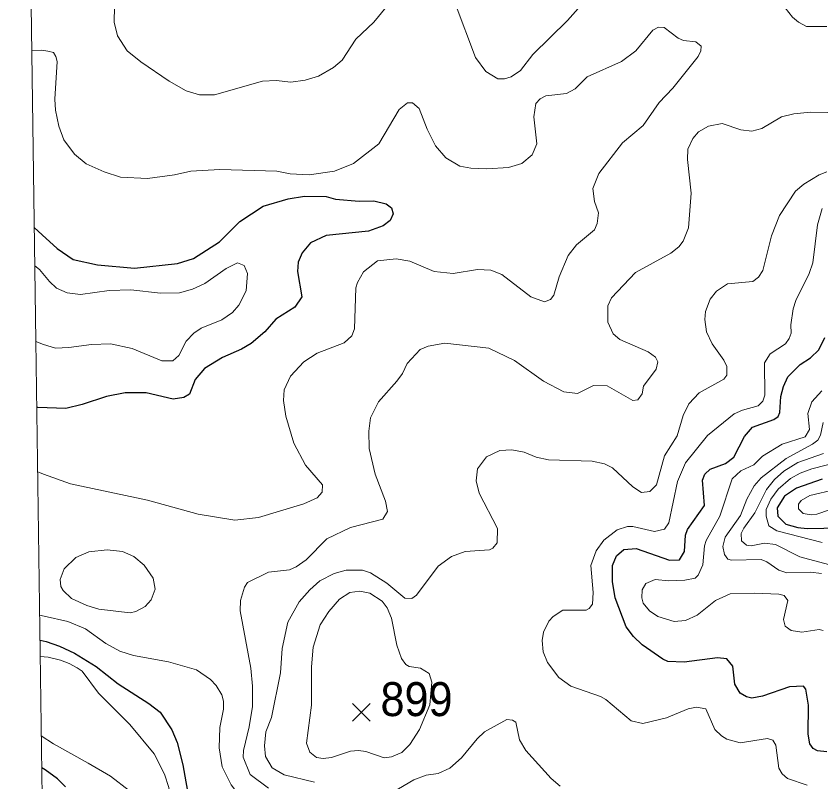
# Model space of a CAD drawing. Extents: x 265 to 291.4, y 7731.5 to 7759.6.
# Drawn here: x 265.242 to 267.136, y 7733.896 to 7735.699 of the extents above; entities that cross this region are included whole.
import ezdxf
from ezdxf.enums import TextEntityAlignment as Align

# ---------------------------------------------------------------- set-up
doc = ezdxf.new("R2010")
doc.units = 0
doc.header["$LTSCALE"] = 0.032
for name, color, linetype, lineweight in [('1', 7, 'Continuous', 25), ('2', 7, 'Continuous', 13), ('21', 7, 'Continuous', 25), ('61', 7, 'Continuous', 13), ('63', 7, 'Continuous', 25)]:
    doc.layers.add(name, color=color, linetype=linetype, lineweight=lineweight)

msp = doc.modelspace()

# ---------------------------------------------------------------- linework, layer by layer
at = {"layer": '1'}
for points in [[(265.2845, 7735.2011), (265.303, 7735.1842), (265.338, 7735.1516), (265.3762, 7735.1261), (265.4334, 7735.1134), (265.5201, 7735.1054), (265.6212, 7735.1166), (265.6594, 7735.1285), (265.7206, 7735.1675), (265.7683, 7735.2152), (265.8232, 7735.2518), (265.8821, 7735.2685), (265.9203, 7735.2749), (265.9712, 7735.2741), (265.9935, 7735.2677), (266.0491, 7735.2637), (266.0841, 7735.2645), (266.1128, 7735.2574), (266.1255, 7735.2478), (266.1295, 7735.2335), (266.1223, 7735.2176), (266.1056, 7735.2049), (266.0714, 7735.1929), (265.9712, 7735.1826), (265.9346, 7735.1651), (265.9147, 7735.142), (265.9059, 7735.1198), (265.9043, 7735.0975), (265.9139, 7735.0378), (265.898, 7735.0139), (265.8534, 7734.9853), (265.8272, 7734.9559), (265.7946, 7734.928), (265.7723, 7734.9145), (265.7278, 7734.8954), (265.6848, 7734.8692), (265.6633, 7734.843), (265.6498, 7734.8087), (265.6363, 7734.8008), (265.6116, 7734.7968), (265.548, 7734.8119), (265.4987, 7734.8119), (265.4541, 7734.8032), (265.3968, 7734.7841), (265.3587, 7734.7753), (265.2926, 7734.7777), (265.2903, 7734.7775)], [(266.6951, 7734.2376), (266.6775, 7734.2607), (266.6521, 7734.3291), (266.6457, 7734.3673), (266.6457, 7734.4054), (266.6553, 7734.4277), (266.672, 7734.4428), (266.7014, 7734.4452), (266.7794, 7734.4181), (266.8033, 7734.4189), (266.8152, 7734.438), (266.8176, 7734.477), (266.8223, 7734.4898), (266.8621, 7734.5462), (266.8573, 7734.6059), (266.8629, 7734.6202), (266.8756, 7734.6321), (266.9114, 7734.6456), (266.9313, 7734.66), (266.956, 7734.7093), (266.9751, 7734.7308), (267.0252, 7734.7491), (267.0355, 7734.7562), (267.0395, 7734.7658), (267.0419, 7734.8032), (267.0482, 7734.827), (267.0586, 7734.8493), (267.0872, 7734.8787), (267.1119, 7734.8946), (267.131, 7734.9129), (267.1453, 7734.9424)], [(267.139, 7734.6083), (267.0785, 7734.5876), (267.0506, 7734.5685), (267.0331, 7734.5407), (267.0347, 7734.5216), (267.0538, 7734.5025), (267.0817, 7734.4945), (267.104, 7734.4921), (267.1819, 7734.4937)], [(265.2979, 7734.2296), (265.3121, 7734.226), (265.3436, 7734.2154), (265.3793, 7734.1986), (265.4303, 7734.1676), (265.4819, 7734.1262), (265.5543, 7734.0801), (265.5806, 7734.0594), (265.6084, 7734.018), (265.6204, 7733.9886), (265.6339, 7733.9361), (265.6498, 7733.847)], [(266.9146, 7734.1851), (266.8924, 7734.1874), (266.8144, 7734.1779), (266.7762, 7734.1795), (266.7643, 7734.1843), (266.7157, 7734.2185), (266.6951, 7734.2376)], [(267.1501, 7733.9663), (267.1278, 7733.9687), (267.1183, 7733.9743), (267.1103, 7733.9854), (267.1063, 7734.0077), (267.1071, 7734.0761), (267.1007, 7734.1143), (267.0952, 7734.1214), (267.0626, 7734.1198), (266.999, 7734.0976), (266.9735, 7734.0928), (266.9608, 7734.096), (266.9464, 7734.1047), (266.9337, 7734.1254), (266.9289, 7734.1684), (266.9146, 7734.1851)], [(265.3578, 7733.8836), (265.3391, 7733.9026), (265.3101, 7733.9237), (265.302, 7733.9283)]]:
    msp.add_lwpolyline(points, dxfattribs=at)
at = {"layer": '2'}
for points in [[(266.1128, 7735.7203), (266.0841, 7735.6846), (266.0412, 7735.6448), (266.0094, 7735.5955), (265.9887, 7735.578), (265.9537, 7735.5581), (265.9219, 7735.5485), (265.8885, 7735.5438), (265.8535, 7735.5477), (265.8216, 7735.5462), (265.7087, 7735.5135), (265.6737, 7735.5135), (265.6419, 7735.5231), (265.6021, 7735.5462), (265.5353, 7735.5915), (265.5034, 7735.6177), (265.4804, 7735.6528), (265.4724, 7735.6846), (265.4748, 7735.7975)], [(266.571, 7735.7243), (266.5399, 7735.6885), (266.458, 7735.609), (266.4286, 7735.5708), (266.4071, 7735.5565), (266.3912, 7735.5517), (266.3753, 7735.5517), (266.3474, 7735.5684), (266.3228, 7735.6018), (266.2751, 7735.7291)], [(267.1501, 7735.675), (267.1024, 7735.675), (267.0833, 7735.6846), (267.069, 7735.6965), (267.0435, 7735.7299)], [(265.2924, 7734.6258), (265.3061, 7734.6201), (265.3698, 7734.5979), (265.5512, 7734.559), (265.6705, 7734.5263), (265.7564, 7734.512), (265.8121, 7734.5184), (265.9187, 7734.5502), (265.9505, 7734.5645), (265.9624, 7734.5781), (265.9632, 7734.5956), (265.9226, 7734.6417), (265.8956, 7734.6934), (265.8765, 7734.757), (265.8709, 7734.7936), (265.8725, 7734.8191), (265.8876, 7734.8509), (265.9187, 7734.8851), (265.9505, 7734.905), (266.0141, 7734.9296), (266.0316, 7734.9464), (266.038, 7734.9623), (266.0412, 7735.0593), (266.0452, 7735.0721), (266.0595, 7735.0967), (266.0921, 7735.123), (266.1366, 7735.1277), (266.1685, 7735.1222), (266.2257, 7735.0975), (266.2703, 7735.0927), (266.3276, 7735.1023), (266.3594, 7735.1007), (266.3848, 7735.0903), (266.4532, 7735.0378), (266.4851, 7735.0259), (266.4994, 7735.0315), (266.5073, 7735.0418), (266.5201, 7735.0848), (266.5415, 7735.1357), (266.5606, 7735.1603), (266.6028, 7735.1961), (266.6092, 7735.2105), (266.6123, 7735.2359), (266.6028, 7735.2622), (266.5996, 7735.2932), (266.6131, 7735.3282), (266.6688, 7735.4006), (266.7181, 7735.4419), (266.7555, 7735.496), (266.7873, 7735.5295), (266.847, 7735.6042), (266.8534, 7735.6178), (266.8542, 7735.6281), (266.8414, 7735.6384), (266.8128, 7735.6416), (266.8001, 7735.6472), (266.7675, 7735.6726), (266.7539, 7735.6734), (266.7404, 7735.6663), (266.7006, 7735.6178), (266.6664, 7735.5923), (266.5861, 7735.5565), (266.5574, 7735.5279), (266.5376, 7735.5167), (266.4883, 7735.5111), (266.4755, 7735.504), (266.4652, 7735.4937), (266.4604, 7735.4618), (266.4676, 7735.3982), (266.4564, 7735.3727), (266.4318, 7735.3521), (266.4007, 7735.3425), (266.3498, 7735.3393), (266.3117, 7735.3409), (266.2862, 7735.3457), (266.2536, 7735.3656), (266.2289, 7735.3934), (266.209, 7735.4332), (266.1907, 7735.4817), (266.1748, 7735.4952), (266.1629, 7735.4952), (266.143, 7735.4793), (266.0953, 7735.3982), (266.0356, 7735.3521), (265.9911, 7735.3338), (265.9314, 7735.325), (265.8869, 7735.3274), (265.855, 7735.3338), (265.7214, 7735.3377), (265.653, 7735.3338), (265.6148, 7735.325), (265.5512, 7735.3171), (265.4875, 7735.3202), (265.4493, 7735.3322), (265.4064, 7735.3513)], [(265.338, 7735.5923), (265.335, 7735.604), (265.33, 7735.6138), (265.3165, 7735.6166), (265.3018, 7735.6186), (265.2788, 7735.6179)], [(265.4064, 7735.3513), (265.3793, 7735.3743), (265.3539, 7735.4077), (265.3419, 7735.4396), (265.334, 7735.4777), (265.3324, 7735.5032), (265.338, 7735.5923)], [(265.836, 7733.8804), (265.793, 7733.913), (265.7763, 7733.9536), (265.7771, 7733.9695), (265.7906, 7734.0252), (265.7978, 7734.0729), (265.7978, 7734.1207), (265.7938, 7734.1636), (265.7691, 7734.2988), (265.7699, 7734.3227), (265.7795, 7734.3545), (265.7866, 7734.3649), (265.836, 7734.3895), (265.8853, 7734.3951), (265.9012, 7734.4022), (265.9242, 7734.4182), (265.9728, 7734.4683), (266.0285, 7734.4945), (266.1048, 7734.5144), (266.116, 7734.5327), (266.1112, 7734.5566), (266.0865, 7734.6202), (266.073, 7734.6807), (266.0722, 7734.722), (266.0762, 7734.7531), (266.0945, 7734.7904), (266.1382, 7734.839), (266.1509, 7734.8573), (266.1621, 7734.8811), (266.1931, 7734.9137), (266.2114, 7734.9217), (266.2512, 7734.9288), (266.3546, 7734.9169), (266.4151, 7734.8883), (266.4835, 7734.839), (266.5312, 7734.8143), (266.563, 7734.8103), (266.6012, 7734.8294), (266.633, 7734.8286), (266.6935, 7734.7936), (266.7054, 7734.7952), (266.7157, 7734.8095), (266.7189, 7734.8278), (266.7484, 7734.8676), (266.7523, 7734.8851), (266.7468, 7734.8962), (266.7293, 7734.9082), (266.6625, 7734.9376), (266.6473, 7734.9511), (266.6346, 7734.9782), (266.6346, 7735.0172), (266.6434, 7735.0355), (266.6998, 7735.0951), (266.7826, 7735.1412), (266.8017, 7735.1556), (266.812, 7735.1691), (266.8247, 7735.2009), (266.8311, 7735.2821), (266.8223, 7735.3616), (266.8231, 7735.3855), (266.8343, 7735.4109), (266.8478, 7735.4268), (266.8717, 7735.4396), (266.9035, 7735.4459), (266.948, 7735.4316), (266.9735, 7735.4284), (266.9974, 7735.4348), (267.0435, 7735.4618), (267.0721, 7735.469), (267.1119, 7735.473), (267.1915, 7735.4714)], [(266.9894, 7735.084), (266.9997, 7735.0999), (267.0196, 7735.1818), (267.0387, 7735.2296), (267.0761, 7735.2868), (267.096, 7735.3035), (267.1318, 7735.325), (267.1501, 7735.3322)], [(267.1389, 7735.2463), (267.1278, 7735.2073), (267.1175, 7735.1182), (267.1087, 7735.0927), (267.0769, 7735.0291), (267.0705, 7735.01), (267.065, 7734.9718), (267.0658, 7734.9527), (267.0618, 7734.94), (267.053, 7734.9273), (267.0165, 7734.9034), (267.0037, 7734.8827), (267.0045, 7734.8064), (266.9997, 7734.792), (266.9886, 7734.7809), (266.9512, 7734.7713), (266.9321, 7734.7626), (266.8693, 7734.7117), (266.8176, 7734.6473), (266.7985, 7734.6027), (266.7778, 7734.5057), (266.7683, 7734.4905), (266.7444, 7734.485), (266.6935, 7734.4969), (266.6808, 7734.4969), (266.6569, 7734.4889), (266.6251, 7734.4651), (266.6068, 7734.4396), (266.5948, 7734.4054), (266.6004, 7734.3418), (266.5988, 7734.3139), (266.5909, 7734.3036), (266.5837, 7734.3004), (266.5288, 7734.3004), (266.5058, 7734.2853), (266.4954, 7734.2742), (266.4835, 7734.2479), (266.4803, 7734.2288), (266.4827, 7734.2018), (266.4922, 7734.1771), (266.5193, 7734.1413)], [(265.2882, 7734.9325), (265.3061, 7734.9255), (265.3347, 7734.917), (265.3657, 7734.9186), (265.4191, 7734.9257), (265.4637, 7734.9273), (265.5146, 7734.9161), (265.5846, 7734.8875), (265.6108, 7734.8875), (265.6243, 7734.9002), (265.6418, 7734.9336), (265.6601, 7734.9527), (265.6769, 7734.9646), (265.7262, 7734.9837), (265.7508, 7735.0012), (265.7659, 7735.0187), (265.7834, 7735.0522), (265.7866, 7735.0927), (265.7787, 7735.1118), (265.7628, 7735.1182), (265.7365, 7735.1047), (265.6856, 7735.0697), (265.657, 7735.0561), (265.6259, 7735.0474), (265.5814, 7735.0466), (265.5114, 7735.0545), (265.4605, 7735.0529), (265.3929, 7735.0434), (265.3618, 7735.0474), (265.3364, 7735.0585), (265.3205, 7735.0744), (265.2968, 7735.1025), (265.2857, 7735.1107)], [(266.8629, 7734.9845), (266.8645, 7735.0036), (266.8756, 7735.0323), (266.89, 7735.0514), (266.9162, 7735.0689), (266.9759, 7735.0744), (266.9894, 7735.084)], [(265.9441, 7733.8947), (265.8725, 7733.9122), (265.8447, 7733.9289), (265.8288, 7733.9552), (265.8264, 7733.9806), (265.8296, 7734.0133), (265.8431, 7734.0475), (265.8638, 7734.1525), (265.8678, 7734.2097), (265.8813, 7734.2718), (265.9083, 7734.3195), (265.933, 7734.3482), (265.9569, 7734.3688), (265.9903, 7734.3863), (266.0189, 7734.3943), (266.0571, 7734.3943), (266.0762, 7734.3879), (266.1144, 7734.3633), (266.1565, 7734.3283), (266.1732, 7734.3275), (266.1844, 7734.3354), (266.2353, 7734.4038), (266.2663, 7734.4261), (266.2989, 7734.438), (266.3562, 7734.442), (266.3641, 7734.446), (266.3737, 7734.4587), (266.3745, 7734.4921), (266.3315, 7734.5757), (266.3244, 7734.6043), (266.3276, 7734.6329), (266.349, 7734.6608), (266.3801, 7734.6759), (266.4087, 7734.6775), (266.4373, 7734.6719), (266.466, 7734.66), (266.4946, 7734.6544), (266.598, 7734.6512), (266.6267, 7734.6449), (266.6458, 7734.6353), (266.6935, 7734.5908), (266.7142, 7734.5773), (266.7333, 7734.5796), (266.7492, 7734.5955), (266.7683, 7734.6632), (266.7977, 7734.7109), (266.812, 7734.7586), (266.8255, 7734.7857), (266.8494, 7734.8119), (266.9075, 7734.8437), (266.9146, 7734.8533), (266.9146, 7734.874), (266.9075, 7734.8891), (266.8804, 7734.9273), (266.8669, 7734.9559), (266.8629, 7734.9845)], [(267.1382, 7734.8167), (267.1151, 7734.7904), (267.1055, 7734.7634), (267.1095, 7734.7252), (267.0992, 7734.7085), (267.0451, 7734.691), (266.999, 7734.6624), (266.9783, 7734.6425), (266.948, 7734.6282), (266.9273, 7734.6091), (266.8979, 7734.5216), (266.8661, 7734.4643), (266.8621, 7734.4516), (266.8581, 7734.407), (266.847, 7734.3824), (266.8399, 7734.3752), (266.816, 7734.3704), (266.7778, 7734.3688), (266.746, 7734.372), (266.7237, 7734.3625), (266.7157, 7734.3482), (266.7149, 7734.3291), (266.7181, 7734.3163), (266.7325, 7734.2988), (266.7524, 7734.2853), (266.7905, 7734.2734), (266.8176, 7734.2758), (266.8446, 7734.2885), (266.8884, 7734.3227), (266.9226, 7734.3386), (266.9799, 7734.3402), (267.0371, 7734.3378), (267.0499, 7734.3346), (267.0586, 7734.3227), (267.0483, 7734.2782), (267.0522, 7734.2622), (267.0658, 7734.2519), (267.0912, 7734.2479), (267.1318, 7734.2543), (267.1413, 7734.2519)], [(267.1374, 7734.3863), (267.1119, 7734.3895), (267.0562, 7734.3879), (267.0371, 7734.3943), (267.0085, 7734.4142), (266.9958, 7734.419), (266.9258, 7734.4174), (266.917, 7734.4205), (266.909, 7734.4309), (266.9051, 7734.45), (266.9106, 7734.4723), (266.9472, 7734.5232), (266.9615, 7734.5614), (266.9791, 7734.5932), (266.9958, 7734.6115), (267.0546, 7734.6576), (267.1167, 7734.691), (267.1286, 7734.7005), (267.135, 7734.7125), (267.1413, 7734.7419)], [(267.1421, 7734.6687), (267.0817, 7734.648), (267.0491, 7734.6274), (267.0268, 7734.6075), (267.0077, 7734.5844), (266.9806, 7734.5295), (266.9544, 7734.4929), (266.9488, 7734.4802), (266.9496, 7734.4635), (266.9608, 7734.4532), (266.9719, 7734.4516), (267.0037, 7734.4579), (267.0292, 7734.4547), (267.0865, 7734.4253), (267.166, 7734.4046)], [(267.139, 7734.4595), (267.0324, 7734.4866), (267.0133, 7734.4985), (267.0069, 7734.5216), (267.0069, 7734.5375), (267.018, 7734.5614), (267.0355, 7734.5852), (267.0642, 7734.6099), (267.0872, 7734.6226), (267.1151, 7734.6329), (267.1819, 7734.6504)], [(267.2312, 7734.5987), (267.1103, 7734.5701), (267.0896, 7734.5582), (267.0833, 7734.5494), (267.0833, 7734.5383), (267.0944, 7734.5279), (267.1135, 7734.5247), (267.1262, 7734.5263), (267.1835, 7734.5454)], [(266.0873, 7733.6799), (266.0276, 7733.7086), (265.9847, 7733.742), (265.7994, 7733.843), (265.758, 7733.8756), (265.7476, 7733.8884), (265.727, 7733.9313), (265.7198, 7733.9759), (265.7214, 7734.0236), (265.7301, 7734.0666), (265.7301, 7734.0857), (265.7262, 7734.1008), (265.7126, 7734.1222), (265.6991, 7734.1366), (265.6665, 7734.1596), (265.6005, 7734.1787), (265.5178, 7734.193), (265.4859, 7734.2034), (265.4525, 7734.2217), (265.4048, 7734.2559), (265.3634, 7734.2734), (265.3079, 7734.2859), (265.297, 7734.2881)], [(265.2984, 7734.1909), (265.3168, 7734.1894), (265.3462, 7734.1824), (265.3668, 7734.1747), (265.3857, 7734.1644), (265.3968, 7734.1564), (265.4358, 7734.1047), (265.509, 7734.0307), (265.5663, 7733.9616), (265.5909, 7733.9138), (265.6013, 7733.882), (265.6084, 7733.8311), (265.6076, 7733.8025), (265.6037, 7733.7905), (265.5909, 7733.7802), (265.5766, 7733.7786), (265.5559, 7733.8001), (265.5082, 7733.8741), (265.4637, 7733.909), (265.4112, 7733.9393), (265.3295, 7733.9852), (265.3009, 7734.0042)], [(266.5193, 7734.1413), (266.5471, 7734.1214), (266.6171, 7734.0968), (266.6298, 7734.0896), (266.6895, 7734.0395), (266.7173, 7734.0331), (266.773, 7734.0467)], [(266.773, 7734.0467), (266.8239, 7734.0673), (266.843, 7734.0713), (266.8653, 7734.0673), (266.8868, 7734.0188), (266.9019, 7734.0037), (266.9146, 7733.9965), (266.9464, 7733.9878), (267.0101, 7733.9981), (267.0228, 7733.9942), (267.03, 7733.9822), (267.0371, 7733.9281), (267.0451, 7733.9146), (267.0578, 7733.9035), (267.1039, 7733.8876)], [(266.5225, 7733.8852), (266.501, 7733.9035), (266.4413, 7733.9695), (266.427, 7733.995), (266.4182, 7734.0363), (266.4103, 7734.0411), (266.3967, 7734.0427), (266.3443, 7734.0132), (266.3268, 7733.9973), (266.2902, 7733.952), (266.2623, 7733.9281), (266.2353, 7733.9154), (266.2066, 7733.9114), (266.178, 7733.9003), (266.1016, 7733.8557)]]:
    msp.add_lwpolyline(points, dxfattribs=at)
for points in [[(265.5232, 7734.2968), (265.5456, 7734.3084), (265.5599, 7734.3243), (265.5687, 7734.3498), (265.5639, 7734.3752), (265.5432, 7734.4062), (265.5185, 7734.4261), (265.4923, 7734.438), (265.4557, 7734.442), (265.4128, 7734.4372), (265.3825, 7734.4237), (265.3547, 7734.3975), (265.3451, 7734.372), (265.3467, 7734.3561), (265.3523, 7734.3466), (265.3722, 7734.3275), (265.408, 7734.3108), (265.4366, 7734.302), (265.5098, 7734.294)], [(266.2152, 7734.0769), (266.2199, 7734.1307), (266.2139, 7734.1506), (266.1939, 7734.1636), (266.1669, 7734.1676), (266.1589, 7734.1723), (266.1486, 7734.1859), (266.1382, 7734.2177), (266.1255, 7734.2813), (266.1152, 7734.3052), (266.1032, 7734.3211), (266.0746, 7734.3402), (266.0507, 7734.345), (266.0269, 7734.3418), (266.003, 7734.3259), (265.9775, 7734.2972), (265.9576, 7734.2654), (265.9409, 7734.2129), (265.937, 7734.1668), (265.937, 7734.0761), (265.925, 7733.987), (265.933, 7733.9655), (265.9489, 7733.9528), (265.9648, 7733.9504), (265.9839, 7733.9528), (266.0285, 7733.9679), (266.0476, 7733.9695), (266.0651, 7733.9671), (266.108, 7733.952), (266.1255, 7733.9544), (266.1494, 7733.9647), (266.1685, 7733.9838), (266.1915, 7734.0188)]]:
    msp.add_lwpolyline(points, close=True, dxfattribs=at)
at = {"layer": '21'}
for p, q in [((266.0336, 7734.08), (266.0748, 7734.0388)), ((266.0748, 7734.08), (266.0336, 7734.0388))]:
    msp.add_line(p, q, dxfattribs=at)
at = {"layer": '63', "lineweight": 13}
msp.add_lwpolyline([(265.2416, 7738.3238), (265.2494, 7737.7588), (265.2571, 7737.1938), (265.2649, 7736.6289), (265.2726, 7736.0639), (265.2804, 7735.499), (265.2882, 7734.934), (265.2959, 7734.369), (265.3037, 7733.8041), (265.3115, 7733.2391), (265.3192, 7732.6741), (265.327, 7732.1092), (265.3348, 7731.5442)], dxfattribs=at)

# ---------------------------------------------------------------- texts
at = {"layer": '61', "width": 0.95}
msp.add_text('899', height=0.08, dxfattribs=at).set_placement((266.1842, 7734.0505), align=Align.CENTER)

doc.saveas('drawing.dxf')
